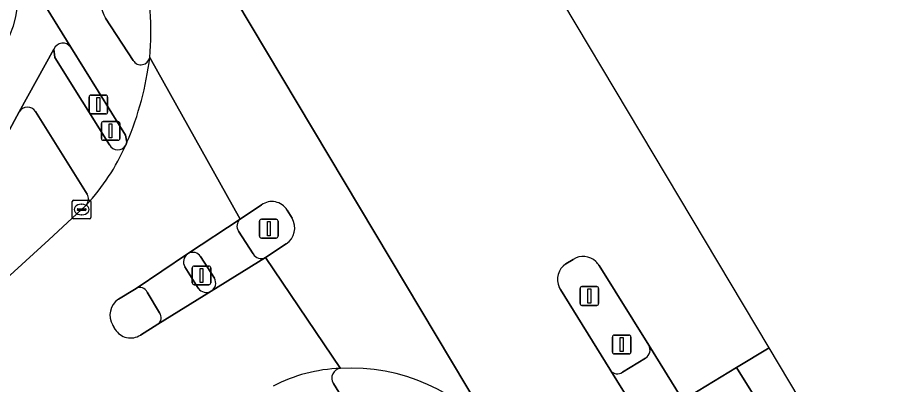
# Model space of a CAD drawing. Extents: x 158132 to 159664, y 385256 to 387218.
# Drawn here: x 159123.93 to 159170.4, y 386690.08 to 386709.69 of the extents above; entities that cross this region are included whole.
import ezdxf

# ---------------------------------------------------------------- set-up
doc = ezdxf.new("R2010")
doc.units = 0
for name, color, linetype in [('IMGEO_Drukknoppaal', 7, 'Continuous'), ('IMGEO_Fietspad_gesloten', 7, 'Continuous'), ('IMGEO_Fietspad_open', 7, 'Continuous'), ('IMGEO_Kolk', 7, 'Continuous'), ('IMGEO_Lichtmast', 7, 'Continuous'), ('IMGEO_Rijbaan_lokaal_gesloten', 7, 'Continuous'), ('IMGEO_Rijbaan_regionaal_gesloten', 7, 'Continuous'), ('IMGEO_Verkeerseiland_groen', 7, 'Continuous'), ('IMGEO_Verkeerseiland_open', 7, 'Continuous'), ('IMGEO_Verkeersregelinstallatiepaal', 7, 'Continuous'), ('IMGEO_Voetpad_open', 7, 'Continuous')]:
    doc.layers.add(name, color=color, linetype=linetype)

msp = doc.modelspace()

# ---------------------------------------------------------------- linework, layer by layer
at = {"layer": 'IMGEO_Drukknoppaal'}
for p, q in [((159127.763, 386704.634), (159127.763, 386705.434)), ((159127.763, 386705.434), (159127.763, 386704.634)), ((159127.863, 386705.534), (159128.653, 386705.534)), ((159128.653, 386705.534), (159127.863, 386705.534)), ((159128.753, 386705.434), (159128.753, 386704.634)), ((159128.753, 386704.634), (159128.753, 386705.434)), ((159128.653, 386704.534), (159127.863, 386704.534)), ((159127.863, 386704.534), (159128.653, 386704.534))]:
    msp.add_line(p, q, dxfattribs=at)
msp.add_lwpolyline([(159128.183, 386705.409), (159128.333, 386705.409), (159128.333, 386704.659), (159128.183, 386704.659), (159128.183, 386705.409)], dxfattribs=at)
for centre, start, end in [((159127.863, 386705.434), 90, 180), ((159127.863, 386705.434), 90, 180), ((159128.653, 386705.434), 0, 90), ((159128.653, 386705.434), 360, 90), ((159127.863, 386704.634), 180, 270), ((159127.863, 386704.634), 180, 270), ((159128.653, 386704.634), 270, 0), ((159128.653, 386704.634), 270, 0)]:
    msp.add_arc(centre, 0.1, start, end, dxfattribs=at)
at = {"layer": 'IMGEO_Fietspad_gesloten'}
for points in [[(159080.781, 386787.359), (159081.939, 386783.137), (159082.032, 386782.8), (159082.165, 386782.315), (159083.01, 386779.554), (159084.098, 386776.879), (159085.265, 386774.588), (159100.626, 386750), (159122.741, 386714.6), (159122.984, 386714.261), (159123.257, 386713.811), (159126.784, 386708.092), (159129.716, 386703.406), (159129.79, 386703.02)], [(159126.784, 386708.092), (159123.257, 386713.811), (159123.487, 386713.338), (159123.675, 386712.846), (159123.818, 386712.339), (159123.915, 386711.822), (159123.965, 386711.298), (159123.969, 386710.771), (159123.925, 386710.247), (159123.835, 386709.728), (159123.699, 386709.22), (159123.518, 386708.725), (159123.293, 386708.249), (159123.027, 386707.795), (159121.229, 386704.564), (159111.767, 386687.56), (159111.069, 386686.414)], [(159130.123, 386707.384), (159128.646, 386709.643)], [(159124.029, 386704.643), (159125.888, 386707.996)], [(159116.391, 386690.705), (159122.724, 386702.261), (159124.029, 386704.643)], [(159141.719, 386688.693), (159140.825, 386690.143)]]:
    msp.add_lwpolyline(points, dxfattribs=at)
for centre, radius, start, end in [((159130.346, 386710.681), 1.992, 120.435, 211.4045), ((159126.362, 386707.798), 0.514, 34.9132, 157.3178), ((159114.546, 386709.547), 16.583, 336.8211, 353.0864), ((159130.534, 386707.637), 0.482, 211.6183, 349.7539), ((159141.501, 386682.478), 8.472, 91.9966, 117.3966), ((159141.258, 386690.428), 0.519, 95.7784, 213.3449)]:
    msp.add_arc(centre, radius, start, end, dxfattribs=at)
at = {"layer": 'IMGEO_Fietspad_open'}
for points in [[(159135.841, 386698.919), (159133.088, 386697.094)], [(159136.536, 386697.057), (159135.756, 386698.265)], [(159133.722, 386696.925), (159134.464, 386695.761)], [(159134.294, 386695.065), (159137.192, 386696.867)], [(159159.505, 386689.244), (159157.681, 386692.182)], [(159157.52, 386691.495), (159156.274, 386690.74)], [(159155.66, 386690.814), (159157.444, 386687.955)]]:
    msp.add_lwpolyline(points, dxfattribs=at)
for centre, radius, start, end in [((159136.162, 386698.545), 0.493, 130.6141, 214.5755), ((159133.306, 386696.636), 0.507, 34.721, 115.4275), ((159136.957, 386697.283), 0.478, 208.2087, 299.4857), ((159134.021, 386695.501), 0.514, 302.1246, 30.4236), ((159157.247, 386691.921), 0.506, 302.6174, 31.0039), ((159156.005, 386691.092), 0.443, 218.8213, 307.4343)]:
    msp.add_arc(centre, radius, start, end, dxfattribs=at)
at = {"layer": 'IMGEO_Kolk'}
for p, q in [((159126.866, 386699), (159126.866, 386699.852)), ((159126.941, 386699.926), (159127.793, 386699.926)), ((159127.354, 386699.706), (159127.379, 386699.706)), ((159127.867, 386699.852), (159127.867, 386699)), ((159127.125, 386699.42), (159127.125, 386699.432)), ((159127.563, 386699.383), (159127.165, 386699.383)), ((159127.168, 386699.469), (159127.566, 386699.469)), ((159127.609, 386699.432), (159127.609, 386699.42)), ((159127.793, 386698.926), (159126.941, 386698.926)), ((159127.377, 386699.146), (159127.352, 386699.146))]:
    msp.add_line(p, q, dxfattribs=at)
for points in [[(159126.866, 386699), (159126.866, 386699.852)], [(159126.941, 386699.926), (159127.793, 386699.926)], [(159127.867, 386699.852), (159127.867, 386699)], [(159127.793, 386698.926), (159126.941, 386698.926)]]:
    msp.add_lwpolyline(points, dxfattribs=at)
for centre, radius, start, end in [((159126.943, 386699.85), 0.0765, 91.552, 178.448), ((159126.943, 386699.85), 0.0765, 91.552, 178.448), ((159127.791, 386699.85), 0.0765, 1.552, 88.448), ((159127.791, 386699.85), 0.0765, 1.552, 88.448), ((159127.165, 386699.429), 0.0403, 85.8775, 175.7526), ((159127.162, 386699.419), 0.0366, 178.938, 274.7102), ((159127.566, 386699.426), 0.043, 264.8664, 352.4533), ((159127.57, 386699.431), 0.0386, 1.7309, 96.639), ((159126.943, 386699.002), 0.0765, 181.552, 268.448), ((159126.943, 386699.002), 0.0765, 181.552, 268.448), ((159127.791, 386699.002), 0.0765, 271.552, 358.448), ((159127.791, 386699.002), 0.0765, 271.552, 358.448)]:
    msp.add_arc(centre, radius, start, end, dxfattribs=at)
for centre, major_axis, ratio, start_param, end_param in [((159127.353, 386699.426), (-0.387, 0.002), 0.722429, 4.712389, 7.853982), ((159127.378, 386699.426), (-0.39, 0.002), 0.717154, 1.570796, 4.712389)]:
    msp.add_ellipse(centre, major_axis=major_axis, ratio=ratio, start_param=start_param, end_param=end_param, dxfattribs=at)
at = {"layer": 'IMGEO_Lichtmast'}
for p, q in [((159136.875, 386698.006), (159136.875, 386698.806)), ((159136.875, 386698.806), (159136.875, 386698.006)), ((159136.975, 386698.906), (159137.765, 386698.906)), ((159137.765, 386698.906), (159136.975, 386698.906)), ((159137.865, 386698.806), (159137.865, 386698.006)), ((159137.865, 386698.006), (159137.865, 386698.806)), ((159137.765, 386697.906), (159136.975, 386697.906)), ((159136.975, 386697.906), (159137.765, 386697.906)), ((159155.844, 386692.72), (159156.634, 386692.72)), ((159156.634, 386692.72), (159155.844, 386692.72)), ((159155.744, 386691.82), (159155.744, 386692.62)), ((159155.744, 386692.62), (159155.744, 386691.82)), ((159156.734, 386692.62), (159156.734, 386691.82)), ((159156.734, 386691.82), (159156.734, 386692.62)), ((159156.634, 386691.72), (159155.844, 386691.72)), ((159155.844, 386691.72), (159156.634, 386691.72))]:
    msp.add_line(p, q, dxfattribs=at)
for points in [[(159137.295, 386698.781), (159137.445, 386698.781), (159137.445, 386698.031), (159137.295, 386698.031), (159137.295, 386698.781)], [(159156.164, 386692.595), (159156.314, 386692.595), (159156.314, 386691.845), (159156.164, 386691.845), (159156.164, 386692.595)]]:
    msp.add_lwpolyline(points, dxfattribs=at)
for centre, start, end in [((159136.975, 386698.806), 90, 180), ((159136.975, 386698.806), 90, 180), ((159137.765, 386698.806), 0, 90), ((159137.765, 386698.806), 360, 90), ((159136.975, 386698.006), 180, 270), ((159136.975, 386698.006), 180, 270), ((159137.765, 386698.006), 270, 0), ((159137.765, 386698.006), 270, 0), ((159155.844, 386692.62), 90, 180), ((159155.844, 386692.62), 90, 180), ((159156.634, 386692.62), 0, 90), ((159156.634, 386692.62), 360, 90), ((159155.844, 386691.82), 180, 270), ((159155.844, 386691.82), 180, 270), ((159156.634, 386691.82), 270, 0), ((159156.634, 386691.82), 270, 0)]:
    msp.add_arc(centre, 0.1, start, end, dxfattribs=at)
at = {"layer": 'IMGEO_Rijbaan_lokaal_gesloten'}
for points in [[(159129.332, 386694.64), (159130.189, 386695.16), (159130.274, 386695.217), (159133.027, 386697.059), (159133.088, 386697.094), (159135.841, 386698.919), (159131.008, 386707.551)], [(159129.79, 386703.02), (159129.724, 386702.867)], [(159127.626, 386699.682), (159127.543, 386699.594), (159127.368, 386699.425), (159125.607, 386697.818), (159117.16, 386690.114)], [(159141.206, 386690.944), (159137.192, 386696.867), (159134.294, 386695.065), (159131.438, 386693.303), (159130.513, 386692.724)], [(159129.158, 386693.03), (159129.036, 386693.249)]]:
    msp.add_lwpolyline(points, dxfattribs=at)
for centre, radius, start, end in [((159114.546, 386709.547), 16.583, 336.8211, 353.0864), ((159119.368, 386707.405), 11.307, 316.9167, 336.3365), ((159129.897, 386693.793), 1.018, 123.6959, 212.2778), ((159129.987, 386693.547), 0.977, 211.9452, 302.6034), ((159141.501, 386682.478), 8.472, 91.9966, 117.3966)]:
    msp.add_arc(centre, radius, start, end, dxfattribs=at)
at = {"layer": 'IMGEO_Rijbaan_regionaal_gesloten'}
for points in [[(159164.114, 386692.051), (159145.576, 386723.106), (159142.367, 386727.985), (159140.136, 386726.612), (159140.145, 386726.598), (159141.939, 386723.73), (159143.712, 386720.886), (159146.319, 386716.677)], [(159144.288, 386715.383), (159141.671, 386719.552), (159139.885, 386722.43), (159138.128, 386725.269), (159138.085, 386725.338), (159135.47, 386723.709), (159132.717, 386721.993), (159129.876, 386720.223), (159149.608, 386687.221)], [(159149.608, 386687.221), (159129.876, 386720.223)], [(159131.008, 386707.551), (159135.841, 386698.919), (159136.981, 386699.68)], [(159138.359, 386699.401), (159138.614, 386698.962)], [(159138.31, 386697.594), (159137.192, 386696.867), (159141.206, 386690.944)], [(159153.249, 386696.523), (159153.651, 386696.761)], [(159155.031, 386696.437), (159157.681, 386692.182), (159159.505, 386689.244), (159162.374, 386690.992), (159164.114, 386692.051)], [(159150.278, 386686.283), (159150.478, 386685.963), (159154.015, 386686.975), (159157.444, 386687.955), (159155.66, 386690.814), (159155.603, 386690.905), (159152.966, 386695.161), (159152.899, 386695.281)]]:
    msp.add_lwpolyline(points, dxfattribs=at)
for points in [[(159229.657, 386584.591), (159216.91, 386605.043), (159196.624, 386637.589), (159164.114, 386692.051), (159162.374, 386690.992), (159212.025, 386611.559), (159214.361, 386607.797), (159228.151, 386583.682), (159229.657, 386584.591)], [(159162.374, 386690.992), (159159.505, 386689.244), (159160.596, 386687.509), (159162.377, 386684.669), (159193.891, 386634.182), (159195.089, 386632.547), (159202.912, 386622.653), (159212.025, 386611.559)]]:
    msp.add_lwpolyline(points, close=True, dxfattribs=at)
for centre, radius, start, end in [((159116.648, 386708.911), 14.424, 354.5903, 14.2891), ((159137.537, 386698.885), 0.97, 32.1222, 124.9862), ((159137.742, 386698.438), 1.017, 303.9448, 30.9975), ((159154.187, 386695.941), 0.98, 46.8785, 123.1697), ((159153.797, 386695.698), 0.99, 123.6079, 204.9161), ((159154.205, 386695.959), 0.954, 30.0378, 46.8979), ((159141.762, 386680.856), 10.103, 39.0494, 93.1535)]:
    msp.add_arc(centre, radius, start, end, dxfattribs=at)
at = {"layer": 'IMGEO_Verkeerseiland_groen'}
for points in [[(159124.029, 386704.643), (159122.724, 386702.261), (159116.391, 386690.705)], [(159127.663, 386700.243), (159124.905, 386704.667)], [(159125.607, 386697.818), (159127.368, 386699.425), (159127.543, 386699.594), (159127.626, 386699.682)], [(159117.16, 386690.114), (159125.607, 386697.818)]]:
    msp.add_lwpolyline(points, dxfattribs=at)
for centre, radius, start, end in [((159124.475, 386704.36), 0.528, 35.5488, 147.5899), ((159127.209, 386699.991), 0.519, 323.4461, 29.0071)]:
    msp.add_arc(centre, radius, start, end, dxfattribs=at)
at = {"layer": 'IMGEO_Verkeerseiland_open'}
for points in [[(159128.646, 386709.643), (159130.123, 386707.384)], [(159129.724, 386702.867), (159129.79, 386703.02), (159129.716, 386703.406), (159126.784, 386708.092)], [(159125.888, 386707.996), (159125.929, 386707.55), (159128.859, 386702.881)], [(159136.981, 386699.68), (159135.841, 386698.919)], [(159138.614, 386698.962), (159138.359, 386699.401)], [(159135.756, 386698.265), (159136.536, 386697.057)], [(159137.192, 386696.867), (159138.31, 386697.594)], [(159133.088, 386697.094), (159133.027, 386697.059)], [(159134.464, 386695.761), (159133.722, 386696.925)], [(159153.651, 386696.761), (159153.249, 386696.523)], [(159157.681, 386692.182), (159155.031, 386696.437)], [(159132.884, 386696.371), (159133.603, 386695.224)], [(159130.274, 386695.217), (159130.189, 386695.16), (159129.332, 386694.64)], [(159131.536, 386693.919), (159130.873, 386695.016)], [(159152.899, 386695.281), (159152.966, 386695.161), (159155.603, 386690.905), (159155.66, 386690.814)], [(159129.036, 386693.249), (159129.158, 386693.03)], [(159130.513, 386692.724), (159131.438, 386693.303)], [(159156.274, 386690.74), (159157.52, 386691.495)], [(159140.825, 386690.143), (159141.719, 386688.693)]]:
    msp.add_lwpolyline(points, dxfattribs=at)
for centre, radius, start, end in [((159130.346, 386710.681), 1.992, 120.435, 211.4045), ((159116.648, 386708.911), 14.424, 354.5903, 14.2891), ((159126.362, 386707.798), 0.514, 34.9132, 157.3178), ((159130.534, 386707.637), 0.482, 211.6183, 349.7539), ((159129.295, 386703.093), 0.485, 205.8867, 332.2588), ((159137.537, 386698.885), 0.97, 32.1222, 124.9862), ((159136.162, 386698.545), 0.493, 130.6141, 214.5755), ((159137.742, 386698.438), 1.017, 303.9448, 30.9975), ((159133.344, 386696.634), 0.53, 126.716, 209.8006), ((159133.306, 386696.636), 0.507, 34.721, 115.4275), ((159136.957, 386697.283), 0.478, 208.2087, 299.4857), ((159154.187, 386695.941), 0.98, 46.8785, 123.1697), ((159153.797, 386695.698), 0.99, 123.6079, 204.9161), ((159154.205, 386695.959), 0.954, 30.0378, 46.8979), ((159134.021, 386695.501), 0.514, 302.1246, 30.4236), ((159130.475, 386694.822), 0.443, 25.9418, 116.9589), ((159134.038, 386695.532), 0.533, 215.352, 298.7315), ((159129.897, 386693.793), 1.018, 123.6959, 212.2778), ((159131.174, 386693.661), 0.445, 306.4647, 35.4563), ((159129.987, 386693.547), 0.977, 211.9452, 302.6034), ((159157.247, 386691.921), 0.506, 302.6174, 31.0039), ((159141.258, 386690.428), 0.519, 95.7784, 213.3449), ((159141.762, 386680.856), 10.103, 39.0494, 93.1535), ((159156.005, 386691.092), 0.443, 218.8213, 307.4343)]:
    msp.add_arc(centre, radius, start, end, dxfattribs=at)
at = {"layer": 'IMGEO_Verkeersregelinstallatiepaal'}
for p, q in [((159128.42, 386703.226), (159128.42, 386704.026)), ((159128.42, 386704.026), (159128.42, 386703.226)), ((159128.52, 386704.126), (159129.31, 386704.126)), ((159129.31, 386704.126), (159128.52, 386704.126)), ((159129.41, 386704.026), (159129.41, 386703.226)), ((159129.41, 386703.226), (159129.41, 386704.026)), ((159129.31, 386703.126), (159128.52, 386703.126)), ((159128.52, 386703.126), (159129.31, 386703.126)), ((159133.378, 386696.412), (159134.168, 386696.412)), ((159134.168, 386696.412), (159133.378, 386696.412)), ((159133.278, 386695.512), (159133.278, 386696.312)), ((159133.278, 386696.312), (159133.278, 386695.512)), ((159134.268, 386696.312), (159134.268, 386695.512)), ((159134.268, 386695.512), (159134.268, 386696.312)), ((159134.168, 386695.412), (159133.378, 386695.412)), ((159133.378, 386695.412), (159134.168, 386695.412)), ((159154.013, 386694.409), (159154.013, 386695.209)), ((159154.013, 386695.209), (159154.013, 386694.409)), ((159154.113, 386695.309), (159154.903, 386695.309)), ((159154.903, 386695.309), (159154.113, 386695.309)), ((159155.003, 386695.209), (159155.003, 386694.409)), ((159155.003, 386694.409), (159155.003, 386695.209)), ((159154.903, 386694.309), (159154.113, 386694.309)), ((159154.113, 386694.309), (159154.903, 386694.309))]:
    msp.add_line(p, q, dxfattribs=at)
for points in [[(159128.84, 386704.001), (159128.99, 386704.001), (159128.99, 386703.251), (159128.84, 386703.251), (159128.84, 386704.001)], [(159133.698, 386696.287), (159133.848, 386696.287), (159133.848, 386695.537), (159133.698, 386695.537), (159133.698, 386696.287)], [(159154.433, 386695.184), (159154.583, 386695.184), (159154.583, 386694.434), (159154.433, 386694.434), (159154.433, 386695.184)]]:
    msp.add_lwpolyline(points, dxfattribs=at)
for centre, start, end in [((159128.52, 386704.026), 90, 180), ((159128.52, 386704.026), 90, 180), ((159129.31, 386704.026), 0, 90), ((159129.31, 386704.026), 360, 90), ((159128.52, 386703.226), 180, 270), ((159128.52, 386703.226), 180, 270), ((159129.31, 386703.226), 270, 0), ((159129.31, 386703.226), 270, 0), ((159133.378, 386696.312), 90, 180), ((159133.378, 386696.312), 90, 180), ((159134.168, 386696.312), 0, 90), ((159134.168, 386696.312), 360, 90), ((159133.378, 386695.512), 180, 270), ((159133.378, 386695.512), 180, 270), ((159134.168, 386695.512), 270, 0), ((159134.168, 386695.512), 270, 0), ((159154.113, 386695.209), 90, 180), ((159154.113, 386695.209), 90, 180), ((159154.903, 386695.209), 0, 90), ((159154.903, 386695.209), 360, 90), ((159154.113, 386694.409), 180, 270), ((159154.113, 386694.409), 180, 270), ((159154.903, 386694.409), 270, 0), ((159154.903, 386694.409), 270, 0)]:
    msp.add_arc(centre, 0.1, start, end, dxfattribs=at)
at = {"layer": 'IMGEO_Voetpad_open'}
for points in [[(159128.859, 386702.881), (159125.929, 386707.55), (159125.888, 386707.996), (159124.029, 386704.643)], [(159124.905, 386704.667), (159127.663, 386700.243)], [(159133.027, 386697.059), (159130.274, 386695.217)], [(159133.603, 386695.224), (159132.884, 386696.371)], [(159130.873, 386695.016), (159131.536, 386693.919)], [(159131.438, 386693.303), (159134.294, 386695.065)]]:
    msp.add_lwpolyline(points, dxfattribs=at)
for centre, radius, start, end in [((159124.475, 386704.36), 0.528, 35.5488, 147.5899), ((159119.368, 386707.405), 11.307, 316.9167, 336.3365), ((159129.295, 386703.093), 0.485, 205.8867, 332.2588), ((159127.209, 386699.991), 0.519, 323.4461, 29.0071), ((159133.344, 386696.634), 0.53, 126.716, 209.8006), ((159130.475, 386694.822), 0.443, 25.9418, 116.9589), ((159134.038, 386695.532), 0.533, 215.352, 298.7315), ((159131.174, 386693.661), 0.445, 306.4647, 35.4563)]:
    msp.add_arc(centre, radius, start, end, dxfattribs=at)

doc.saveas('drawing.dxf')
